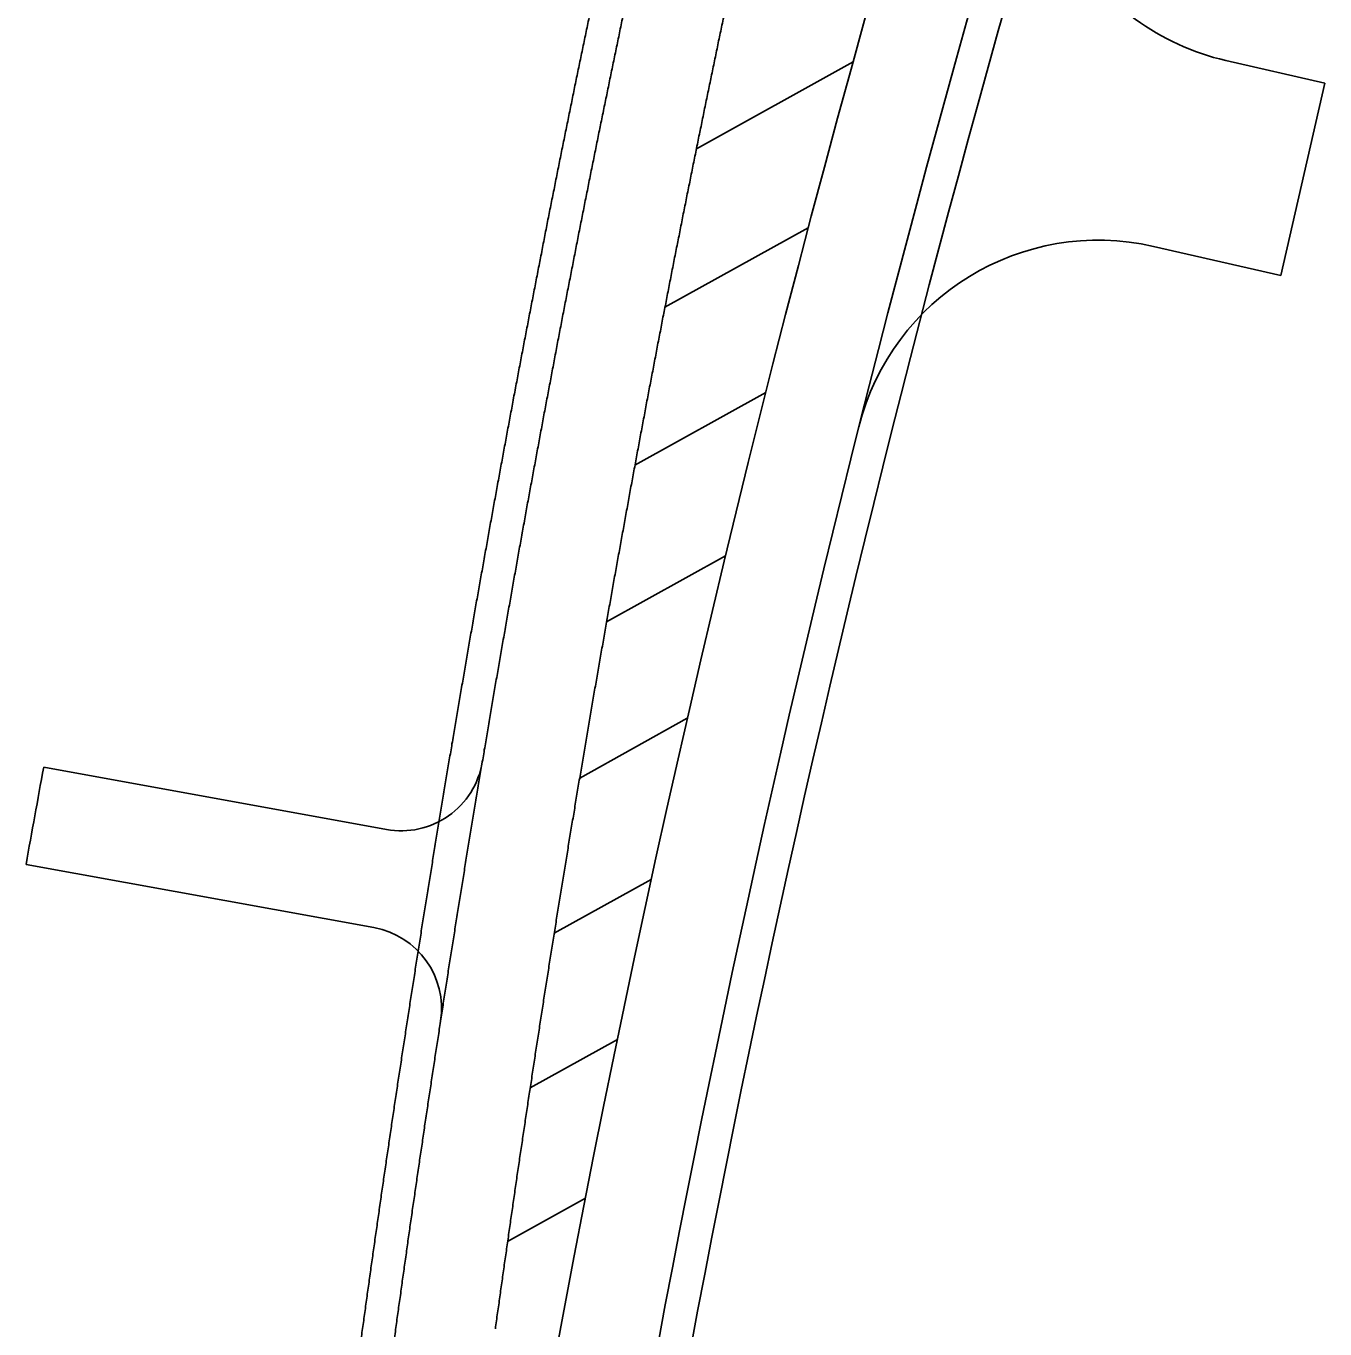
# Model space of a CAD drawing. Extents: x 2096670 to 2098561, y 684033 to 689893.
# Drawn here: x 2097725.9 to 2097883.8, y 688714.9 to 688873.3 of the extents above; entities that cross this region are included whole.
import ezdxf

# ---------------------------------------------------------------- set-up
doc = ezdxf.new("R2010")
doc.units = 0
doc.layers.add('Exist CMT EOP', color=7, linetype='Continuous')

msp = doc.modelspace()

# ---------------------------------------------------------------- linework, layer by layer
at = {"layer": 'Exist CMT EOP'}
for p, q in [((2097807.43, 688858.39), (2097826.47, 688868.96)), ((2097871.77, 688869.12), (2097883.82, 688866.35)), ((2097878.45, 688842.96), (2097883.82, 688866.35)), ((2097803.6, 688839.12), (2097821.02, 688848.78)), ((2097862.99, 688846.51), (2097878.45, 688842.96)), ((2097799.96, 688819.94), (2097815.85, 688828.76)), ((2097796.51, 688800.87), (2097810.95, 688808.89)), ((2097793.24, 688781.9), (2097806.32, 688789.16)), ((2097728.09, 688783.2), (2097769.75, 688775.64)), ((2097725.95, 688771.39), (2097768.23, 688763.72)), ((2097790.15, 688763.03), (2097801.94, 688769.58)), ((2097787.23, 688744.26), (2097797.82, 688750.13)), ((2097784.48, 688725.58), (2097793.93, 688730.82))]:
    msp.add_line(p, q, dxfattribs=at)
for centre, radius, start, end in [((2097878.49, 688898.35), 30, 164.0259, 257.0613), ((2099626.14, 688372.1), 1867, 164.02587, 176.14981), ((2099626.14, 688372.1), 1855, 164.02587, 173.07569), ((2099626.14, 688372.1), 1851, 164.02587, 173.07569), ((2097856.27, 688817.27), 30, 77.0613, 165.8816), ((2100058.96, 688354.32), 2370, 169.57406, 169.86416), ((2097771.54, 688785.48), 10, 259.7191, 350.4574), ((2097766.45, 688753.88), 10, 351.2455, 79.7191)]:
    msp.add_arc(centre, radius, start, end, dxfattribs=at)
for points in [[(2097791.88, 688862.19), (2097792.08, 688863.16), (2097792.28, 688864.13), (2097792.47, 688865.11), (2097792.67, 688866.08), (2097792.87, 688867.05), (2097793.07, 688868.02), (2097793.27, 688869), (2097793.47, 688869.97), (2097793.68, 688870.94), (2097793.88, 688871.91), (2097794.08, 688872.89), (2097794.28, 688873.86), (2097794.49, 688874.83), (2097794.69, 688875.8), (2097794.89, 688876.77), (2097795.1, 688877.75), (2097795.3, 688878.72), (2097795.51, 688879.69), (2097795.71, 688880.66), (2097795.92, 688881.63), (2097796.13, 688882.6), (2097796.33, 688883.58), (2097796.54, 688884.55), (2097796.75, 688885.52), (2097796.96, 688886.49), (2097797.16, 688887.46), (2097797.37, 688888.43), (2097797.58, 688889.4), (2097797.79, 688890.37), (2097798, 688891.34), (2097798.21, 688892.31), (2097798.42, 688893.28), (2097798.63, 688894.25), (2097798.85, 688895.22), (2097799.06, 688896.2), (2097799.27, 688897.17), (2097799.48, 688898.14), (2097799.7, 688899.11), (2097799.91, 688900.08), (2097800.13, 688901.05), (2097800.34, 688902.02), (2097800.56, 688902.98), (2097800.77, 688903.95), (2097800.99, 688904.92), (2097801.2, 688905.89), (2097801.42, 688906.86), (2097801.64, 688907.83), (2097801.86, 688908.8), (2097802.07, 688909.77), (2097802.29, 688910.74), (2097802.51, 688911.71), (2097802.73, 688912.68), (2097802.95, 688913.65), (2097803.17, 688914.61), (2097803.39, 688915.58), (2097803.61, 688916.55), (2097803.83, 688917.52), (2097804.05, 688918.49), (2097804.28, 688919.46), (2097804.5, 688920.43), (2097804.72, 688921.39), (2097804.95, 688922.36), (2097805.17, 688923.33), (2097805.39, 688924.3), (2097805.62, 688925.26), (2097805.84, 688926.23), (2097806.07, 688927.2), (2097806.3, 688928.17), (2097806.52, 688929.13), (2097806.75, 688930.1), (2097806.98, 688931.07), (2097807.2, 688932.04), (2097807.43, 688933), (2097807.66, 688933.97)], [(2097795.78, 688861.31), (2097795.98, 688862.28), (2097796.18, 688863.26), (2097796.38, 688864.23), (2097796.58, 688865.2), (2097796.77, 688866.17), (2097796.97, 688867.14), (2097797.17, 688868.11), (2097797.38, 688869.08), (2097797.58, 688870.05), (2097797.78, 688871.02), (2097797.98, 688871.99), (2097798.18, 688872.96), (2097798.38, 688873.93), (2097798.59, 688874.9), (2097798.79, 688875.87), (2097798.99, 688876.84), (2097799.2, 688877.81), (2097799.4, 688878.78), (2097799.61, 688879.75), (2097799.81, 688880.72), (2097800.02, 688881.69), (2097800.23, 688882.66), (2097800.43, 688883.63), (2097800.64, 688884.6), (2097800.85, 688885.57), (2097801.06, 688886.54), (2097801.27, 688887.51), (2097801.47, 688888.48), (2097801.68, 688889.45), (2097801.89, 688890.42), (2097802.1, 688891.39), (2097802.31, 688892.36), (2097802.53, 688893.33), (2097802.74, 688894.29), (2097802.95, 688895.26), (2097803.16, 688896.23), (2097803.37, 688897.2), (2097803.59, 688898.17), (2097803.8, 688899.14), (2097804.01, 688900.1), (2097804.23, 688901.07), (2097804.44, 688902.04), (2097804.66, 688903.01), (2097804.87, 688903.98), (2097805.09, 688904.94), (2097805.31, 688905.91), (2097805.52, 688906.88), (2097805.74, 688907.85), (2097805.96, 688908.81), (2097806.18, 688909.78), (2097806.39, 688910.75), (2097806.61, 688911.72), (2097806.83, 688912.68), (2097807.05, 688913.65), (2097807.27, 688914.62), (2097807.49, 688915.58), (2097807.71, 688916.55), (2097807.94, 688917.52), (2097808.16, 688918.48), (2097808.38, 688919.45), (2097808.6, 688920.42), (2097808.82, 688921.38), (2097809.05, 688922.35), (2097809.27, 688923.32), (2097809.5, 688924.28), (2097809.72, 688925.25), (2097809.95, 688926.21), (2097810.17, 688927.18), (2097810.4, 688928.15), (2097810.62, 688929.11), (2097810.85, 688930.08), (2097811.08, 688931.04), (2097811.31, 688932.01), (2097811.53, 688932.97)], [(2097807.49, 688858.69), (2097807.69, 688859.66), (2097807.89, 688860.62), (2097808.08, 688861.59), (2097808.28, 688862.55), (2097808.48, 688863.52), (2097808.68, 688864.49), (2097808.88, 688865.45), (2097809.08, 688866.42), (2097809.28, 688867.38), (2097809.48, 688868.35), (2097809.68, 688869.31), (2097809.88, 688870.28), (2097810.08, 688871.25), (2097810.28, 688872.21), (2097810.48, 688873.18), (2097810.69, 688874.14), (2097810.89, 688875.11), (2097811.09, 688876.07), (2097811.3, 688877.04), (2097811.5, 688878), (2097811.71, 688878.97), (2097811.91, 688879.93), (2097812.12, 688880.9), (2097812.32, 688881.86), (2097812.53, 688882.82), (2097812.74, 688883.79), (2097812.94, 688884.75), (2097813.15, 688885.72), (2097813.36, 688886.68), (2097813.57, 688887.65), (2097813.78, 688888.61), (2097813.99, 688889.57), (2097814.2, 688890.54), (2097814.41, 688891.5), (2097814.62, 688892.46), (2097814.83, 688893.43), (2097815.04, 688894.39), (2097815.25, 688895.35), (2097815.46, 688896.32), (2097815.68, 688897.28), (2097815.89, 688898.24), (2097816.1, 688899.21), (2097816.32, 688900.17), (2097816.53, 688901.13), (2097816.75, 688902.1), (2097816.96, 688903.06), (2097817.18, 688904.02), (2097817.39, 688904.98), (2097817.61, 688905.95), (2097817.83, 688906.91), (2097818.04, 688907.87), (2097818.26, 688908.83), (2097818.48, 688909.8), (2097818.7, 688910.76), (2097818.92, 688911.72), (2097819.14, 688912.68), (2097819.36, 688913.64), (2097819.58, 688914.61), (2097819.8, 688915.57), (2097820.02, 688916.53), (2097820.24, 688917.49), (2097820.46, 688918.45), (2097820.68, 688919.41), (2097820.91, 688920.37), (2097821.13, 688921.33), (2097821.35, 688922.3), (2097821.58, 688923.26), (2097821.8, 688924.22), (2097822.02, 688925.18), (2097822.25, 688926.14), (2097822.48, 688927.1), (2097822.7, 688928.06), (2097822.93, 688929.02), (2097823.15, 688929.98)], [(2097778.38, 688789.99), (2097778.55, 688790.96), (2097778.72, 688791.94), (2097778.89, 688792.92), (2097779.06, 688793.9), (2097779.22, 688794.88), (2097779.39, 688795.85), (2097779.56, 688796.83), (2097779.73, 688797.81), (2097779.9, 688798.79), (2097780.07, 688799.76), (2097780.25, 688800.74), (2097780.42, 688801.72), (2097780.59, 688802.7), (2097780.76, 688803.67), (2097780.93, 688804.65), (2097781.11, 688805.63), (2097781.28, 688806.61), (2097781.46, 688807.58), (2097781.63, 688808.56), (2097781.81, 688809.54), (2097781.98, 688810.51), (2097782.16, 688811.49), (2097782.33, 688812.47), (2097782.51, 688813.44), (2097782.69, 688814.42), (2097782.86, 688815.4), (2097783.04, 688816.37), (2097783.22, 688817.35), (2097783.4, 688818.33), (2097783.58, 688819.3), (2097783.76, 688820.28), (2097783.94, 688821.25), (2097784.12, 688822.23), (2097784.3, 688823.21), (2097784.48, 688824.18), (2097784.66, 688825.16), (2097784.84, 688826.13), (2097785.03, 688827.11), (2097785.21, 688828.09), (2097785.39, 688829.06), (2097785.58, 688830.04), (2097785.76, 688831.01), (2097785.95, 688831.99), (2097786.13, 688832.96), (2097786.32, 688833.94), (2097786.5, 688834.91), (2097786.69, 688835.89), (2097786.88, 688836.86), (2097787.06, 688837.84), (2097787.25, 688838.81), (2097787.44, 688839.79), (2097787.63, 688840.76), (2097787.82, 688841.74), (2097788.01, 688842.71), (2097788.2, 688843.69), (2097788.39, 688844.66), (2097788.58, 688845.63), (2097788.77, 688846.61), (2097788.96, 688847.58), (2097789.15, 688848.56), (2097789.34, 688849.53), (2097789.53, 688850.51), (2097789.73, 688851.48), (2097789.92, 688852.45), (2097790.12, 688853.43), (2097790.31, 688854.4), (2097790.5, 688855.37), (2097790.7, 688856.35), (2097790.89, 688857.32), (2097791.09, 688858.29), (2097791.29, 688859.27), (2097791.48, 688860.24), (2097791.68, 688861.21), (2097791.88, 688862.19)], [(2097782.31, 688789.24), (2097782.48, 688790.21), (2097782.65, 688791.19), (2097782.81, 688792.16), (2097782.98, 688793.14), (2097783.15, 688794.12), (2097783.32, 688795.09), (2097783.49, 688796.07), (2097783.66, 688797.05), (2097783.83, 688798.02), (2097784, 688799), (2097784.17, 688799.97), (2097784.34, 688800.95), (2097784.51, 688801.92), (2097784.69, 688802.9), (2097784.86, 688803.88), (2097785.03, 688804.85), (2097785.2, 688805.83), (2097785.38, 688806.8), (2097785.55, 688807.78), (2097785.73, 688808.75), (2097785.9, 688809.73), (2097786.08, 688810.7), (2097786.25, 688811.68), (2097786.43, 688812.65), (2097786.61, 688813.63), (2097786.78, 688814.6), (2097786.96, 688815.58), (2097787.14, 688816.55), (2097787.32, 688817.53), (2097787.5, 688818.5), (2097787.68, 688819.48), (2097787.86, 688820.45), (2097788.04, 688821.42), (2097788.22, 688822.4), (2097788.4, 688823.37), (2097788.58, 688824.35), (2097788.76, 688825.32), (2097788.94, 688826.3), (2097789.13, 688827.27), (2097789.31, 688828.24), (2097789.49, 688829.22), (2097789.68, 688830.19), (2097789.86, 688831.16), (2097790.05, 688832.14), (2097790.23, 688833.11), (2097790.42, 688834.09), (2097790.6, 688835.06), (2097790.79, 688836.03), (2097790.98, 688837.01), (2097791.16, 688837.98), (2097791.35, 688838.95), (2097791.54, 688839.92), (2097791.73, 688840.9), (2097791.92, 688841.87), (2097792.11, 688842.84), (2097792.3, 688843.82), (2097792.49, 688844.79), (2097792.68, 688845.76), (2097792.87, 688846.73), (2097793.06, 688847.71), (2097793.25, 688848.68), (2097793.44, 688849.65), (2097793.64, 688850.62), (2097793.83, 688851.6), (2097794.02, 688852.57), (2097794.22, 688853.54), (2097794.41, 688854.51), (2097794.6, 688855.48), (2097794.8, 688856.46), (2097795, 688857.43), (2097795.19, 688858.4), (2097795.39, 688859.37), (2097795.58, 688860.34), (2097795.78, 688861.31)], [(2097794.1, 688786.98), (2097794.27, 688787.96), (2097794.43, 688788.93), (2097794.6, 688789.9), (2097794.77, 688790.87), (2097794.93, 688791.84), (2097795.1, 688792.81), (2097795.27, 688793.78), (2097795.44, 688794.75), (2097795.61, 688795.72), (2097795.78, 688796.7), (2097795.95, 688797.67), (2097796.12, 688798.64), (2097796.29, 688799.61), (2097796.46, 688800.58), (2097796.63, 688801.55), (2097796.8, 688802.52), (2097796.97, 688803.49), (2097797.15, 688804.46), (2097797.32, 688805.43), (2097797.49, 688806.4), (2097797.67, 688807.37), (2097797.84, 688808.34), (2097798.02, 688809.31), (2097798.19, 688810.28), (2097798.37, 688811.25), (2097798.55, 688812.22), (2097798.72, 688813.19), (2097798.9, 688814.16), (2097799.08, 688815.13), (2097799.25, 688816.1), (2097799.43, 688817.07), (2097799.61, 688818.04), (2097799.79, 688819.01), (2097799.97, 688819.98), (2097800.15, 688820.95), (2097800.33, 688821.91), (2097800.51, 688822.88), (2097800.69, 688823.85), (2097800.87, 688824.82), (2097801.06, 688825.79), (2097801.24, 688826.76), (2097801.42, 688827.73), (2097801.6, 688828.7), (2097801.79, 688829.67), (2097801.97, 688830.63), (2097802.16, 688831.6), (2097802.34, 688832.57), (2097802.53, 688833.54), (2097802.71, 688834.51), (2097802.9, 688835.48), (2097803.09, 688836.44), (2097803.27, 688837.41), (2097803.46, 688838.38), (2097803.65, 688839.35), (2097803.84, 688840.32), (2097804.02, 688841.28), (2097804.21, 688842.25), (2097804.4, 688843.22), (2097804.59, 688844.19), (2097804.78, 688845.15), (2097804.97, 688846.12), (2097805.17, 688847.09), (2097805.36, 688848.06), (2097805.55, 688849.02), (2097805.74, 688849.99), (2097805.93, 688850.96), (2097806.13, 688851.92), (2097806.32, 688852.89), (2097806.52, 688853.86), (2097806.71, 688854.82), (2097806.9, 688855.79), (2097807.1, 688856.76), (2097807.3, 688857.72), (2097807.49, 688858.69)], [(2097767.19, 688717.44), (2097767.32, 688718.42), (2097767.46, 688719.4), (2097767.6, 688720.39), (2097767.73, 688721.37), (2097767.87, 688722.35), (2097768.01, 688723.33), (2097768.15, 688724.31), (2097768.29, 688725.3), (2097768.43, 688726.28), (2097768.57, 688727.26), (2097768.71, 688728.24), (2097768.85, 688729.22), (2097768.99, 688730.21), (2097769.13, 688731.19), (2097769.27, 688732.17), (2097769.41, 688733.15), (2097769.56, 688734.13), (2097769.7, 688735.11), (2097769.84, 688736.1), (2097769.99, 688737.08), (2097770.13, 688738.06), (2097770.28, 688739.04), (2097770.42, 688740.02), (2097770.57, 688741), (2097770.71, 688741.98), (2097770.86, 688742.96), (2097771.01, 688743.94), (2097771.15, 688744.93), (2097771.3, 688745.91), (2097771.45, 688746.89), (2097771.6, 688747.87), (2097771.75, 688748.85), (2097771.9, 688749.83), (2097772.05, 688750.81), (2097772.2, 688751.79), (2097772.35, 688752.77), (2097772.5, 688753.75), (2097772.65, 688754.73), (2097772.8, 688755.71), (2097772.95, 688756.69), (2097773.11, 688757.67), (2097773.26, 688758.65), (2097773.41, 688759.63), (2097773.57, 688760.61), (2097773.72, 688761.59), (2097773.88, 688762.57), (2097774.03, 688763.55), (2097774.19, 688764.53), (2097774.34, 688765.51), (2097774.5, 688766.49), (2097774.66, 688767.47), (2097774.81, 688768.45), (2097774.97, 688769.43), (2097775.13, 688770.41), (2097775.29, 688771.39), (2097775.45, 688772.37), (2097775.61, 688773.35), (2097775.77, 688774.33), (2097775.93, 688775.31), (2097776.09, 688776.29), (2097776.25, 688777.26), (2097776.41, 688778.24), (2097776.57, 688779.22), (2097776.74, 688780.2), (2097776.9, 688781.18), (2097777.06, 688782.16), (2097777.23, 688783.14), (2097777.39, 688784.12), (2097777.56, 688785.09), (2097777.72, 688786.07), (2097777.89, 688787.05), (2097778.05, 688788.03), (2097778.22, 688789.01), (2097778.38, 688789.99)], [(2097771.14, 688716.81), (2097771.27, 688717.79), (2097771.41, 688718.77), (2097771.55, 688719.76), (2097771.68, 688720.74), (2097771.82, 688721.72), (2097771.96, 688722.7), (2097772.1, 688723.68), (2097772.24, 688724.66), (2097772.37, 688725.64), (2097772.51, 688726.62), (2097772.65, 688727.6), (2097772.79, 688728.58), (2097772.93, 688729.56), (2097773.08, 688730.54), (2097773.22, 688731.52), (2097773.36, 688732.5), (2097773.5, 688733.48), (2097773.64, 688734.46), (2097773.79, 688735.44), (2097773.93, 688736.42), (2097774.08, 688737.4), (2097774.22, 688738.38), (2097774.36, 688739.36), (2097774.51, 688740.33), (2097774.66, 688741.31), (2097774.8, 688742.29), (2097774.95, 688743.27), (2097775.1, 688744.25), (2097775.24, 688745.23), (2097775.39, 688746.21), (2097775.54, 688747.19), (2097775.69, 688748.17), (2097775.84, 688749.15), (2097775.99, 688750.13), (2097776.14, 688751.11), (2097776.29, 688752.08), (2097776.44, 688753.06), (2097776.59, 688754.04), (2097776.74, 688755.02), (2097776.89, 688756), (2097777.05, 688756.98), (2097777.2, 688757.96), (2097777.35, 688758.93), (2097777.51, 688759.91), (2097777.66, 688760.89), (2097777.81, 688761.87), (2097777.97, 688762.85), (2097778.12, 688763.83), (2097778.28, 688764.8), (2097778.44, 688765.78), (2097778.59, 688766.76), (2097778.75, 688767.74), (2097778.91, 688768.72), (2097779.07, 688769.69), (2097779.22, 688770.67), (2097779.38, 688771.65), (2097779.54, 688772.63), (2097779.7, 688773.6), (2097779.86, 688774.58), (2097780.02, 688775.56), (2097780.18, 688776.54), (2097780.34, 688777.51), (2097780.51, 688778.49), (2097780.67, 688779.47), (2097780.83, 688780.44), (2097780.99, 688781.42), (2097781.16, 688782.4), (2097781.32, 688783.38), (2097781.49, 688784.35), (2097781.65, 688785.33), (2097781.82, 688786.31), (2097781.98, 688787.28), (2097782.15, 688788.26), (2097782.31, 688789.24)], [(2097782.99, 688714.94), (2097783.12, 688715.91), (2097783.26, 688716.89), (2097783.4, 688717.86), (2097783.53, 688718.84), (2097783.67, 688719.81), (2097783.81, 688720.79), (2097783.94, 688721.76), (2097784.08, 688722.74), (2097784.22, 688723.71), (2097784.36, 688724.69), (2097784.5, 688725.66), (2097784.64, 688726.64), (2097784.78, 688727.61), (2097784.92, 688728.59), (2097785.06, 688729.56), (2097785.2, 688730.54), (2097785.34, 688731.51), (2097785.48, 688732.49), (2097785.62, 688733.46), (2097785.77, 688734.44), (2097785.91, 688735.41), (2097786.05, 688736.39), (2097786.2, 688737.36), (2097786.34, 688738.34), (2097786.49, 688739.31), (2097786.63, 688740.28), (2097786.78, 688741.26), (2097786.92, 688742.23), (2097787.07, 688743.21), (2097787.22, 688744.18), (2097787.37, 688745.15), (2097787.51, 688746.13), (2097787.66, 688747.1), (2097787.81, 688748.08), (2097787.96, 688749.05), (2097788.11, 688750.02), (2097788.26, 688751), (2097788.41, 688751.97), (2097788.56, 688752.95), (2097788.71, 688753.92), (2097788.86, 688754.89), (2097789.02, 688755.87), (2097789.17, 688756.84), (2097789.32, 688757.81), (2097789.47, 688758.79), (2097789.63, 688759.76), (2097789.78, 688760.73), (2097789.94, 688761.7), (2097790.09, 688762.68), (2097790.25, 688763.65), (2097790.4, 688764.62), (2097790.56, 688765.6), (2097790.71, 688766.57), (2097790.87, 688767.54), (2097791.03, 688768.51), (2097791.19, 688769.49), (2097791.35, 688770.46), (2097791.5, 688771.43), (2097791.66, 688772.4), (2097791.82, 688773.38), (2097791.98, 688774.35), (2097792.14, 688775.32), (2097792.3, 688776.29), (2097792.47, 688777.27), (2097792.63, 688778.24), (2097792.79, 688779.21), (2097792.95, 688780.18), (2097793.11, 688781.15), (2097793.28, 688782.13), (2097793.44, 688783.1), (2097793.61, 688784.07), (2097793.77, 688785.04), (2097793.93, 688786.01), (2097794.1, 688786.98)], [(2097758.3, 688644.62), (2097758.4, 688645.61), (2097758.51, 688646.59), (2097758.61, 688647.58), (2097758.72, 688648.56), (2097758.82, 688649.55), (2097758.93, 688650.53), (2097759.04, 688651.52), (2097759.15, 688652.5), (2097759.25, 688653.49), (2097759.36, 688654.47), (2097759.47, 688655.46), (2097759.58, 688656.44), (2097759.69, 688657.43), (2097759.8, 688658.41), (2097759.91, 688659.4), (2097760.02, 688660.38), (2097760.13, 688661.37), (2097760.25, 688662.35), (2097760.36, 688663.34), (2097760.47, 688664.32), (2097760.58, 688665.31), (2097760.7, 688666.29), (2097760.81, 688667.28), (2097760.93, 688668.26), (2097761.04, 688669.25), (2097761.16, 688670.23), (2097761.27, 688671.22), (2097761.39, 688672.2), (2097761.5, 688673.19), (2097761.62, 688674.17), (2097761.74, 688675.15), (2097761.86, 688676.14), (2097761.98, 688677.12), (2097762.09, 688678.11), (2097762.21, 688679.09), (2097762.33, 688680.08), (2097762.45, 688681.06), (2097762.57, 688682.04), (2097762.69, 688683.03), (2097762.81, 688684.01), (2097762.94, 688685), (2097763.06, 688685.98), (2097763.18, 688686.96), (2097763.3, 688687.95), (2097763.43, 688688.93), (2097763.55, 688689.91), (2097763.68, 688690.9), (2097763.8, 688691.88), (2097763.92, 688692.87), (2097764.05, 688693.85), (2097764.18, 688694.83), (2097764.3, 688695.82), (2097764.43, 688696.8), (2097764.56, 688697.78), (2097764.68, 688698.77), (2097764.81, 688699.75), (2097764.94, 688700.73), (2097765.07, 688701.72), (2097765.2, 688702.7), (2097765.33, 688703.68), (2097765.46, 688704.66), (2097765.59, 688705.65), (2097765.72, 688706.63), (2097765.85, 688707.61), (2097765.98, 688708.6), (2097766.11, 688709.58), (2097766.25, 688710.56), (2097766.38, 688711.54), (2097766.51, 688712.53), (2097766.65, 688713.51), (2097766.78, 688714.49), (2097766.92, 688715.47), (2097767.05, 688716.46), (2097767.19, 688717.44)], [(2097762.26, 688644.12), (2097762.37, 688645.1), (2097762.47, 688646.09), (2097762.58, 688647.07), (2097762.68, 688648.06), (2097762.79, 688649.04), (2097762.9, 688650.02), (2097763, 688651.01), (2097763.11, 688651.99), (2097763.22, 688652.97), (2097763.33, 688653.96), (2097763.44, 688654.94), (2097763.55, 688655.92), (2097763.66, 688656.91), (2097763.77, 688657.89), (2097763.88, 688658.87), (2097763.99, 688659.86), (2097764.1, 688660.84), (2097764.21, 688661.82), (2097764.32, 688662.81), (2097764.43, 688663.79), (2097764.55, 688664.77), (2097764.66, 688665.76), (2097764.78, 688666.74), (2097764.89, 688667.72), (2097765, 688668.7), (2097765.12, 688669.69), (2097765.23, 688670.67), (2097765.35, 688671.65), (2097765.47, 688672.64), (2097765.58, 688673.62), (2097765.7, 688674.6), (2097765.82, 688675.58), (2097765.94, 688676.57), (2097766.05, 688677.55), (2097766.17, 688678.53), (2097766.29, 688679.51), (2097766.41, 688680.5), (2097766.53, 688681.48), (2097766.65, 688682.46), (2097766.77, 688683.44), (2097766.9, 688684.43), (2097767.02, 688685.41), (2097767.14, 688686.39), (2097767.26, 688687.37), (2097767.39, 688688.35), (2097767.51, 688689.34), (2097767.63, 688690.32), (2097767.76, 688691.3), (2097767.88, 688692.28), (2097768.01, 688693.26), (2097768.13, 688694.25), (2097768.26, 688695.23), (2097768.39, 688696.21), (2097768.51, 688697.19), (2097768.64, 688698.17), (2097768.77, 688699.15), (2097768.9, 688700.13), (2097769.02, 688701.12), (2097769.15, 688702.1), (2097769.28, 688703.08), (2097769.41, 688704.06), (2097769.54, 688705.04), (2097769.67, 688706.02), (2097769.8, 688707), (2097769.94, 688707.99), (2097770.07, 688708.97), (2097770.2, 688709.95), (2097770.33, 688710.93), (2097770.47, 688711.91), (2097770.6, 688712.89), (2097770.73, 688713.87), (2097770.87, 688714.85), (2097771, 688715.83), (2097771.14, 688716.81)]]:
    msp.add_spline(points, degree=3, dxfattribs=at)

doc.saveas('drawing.dxf')
